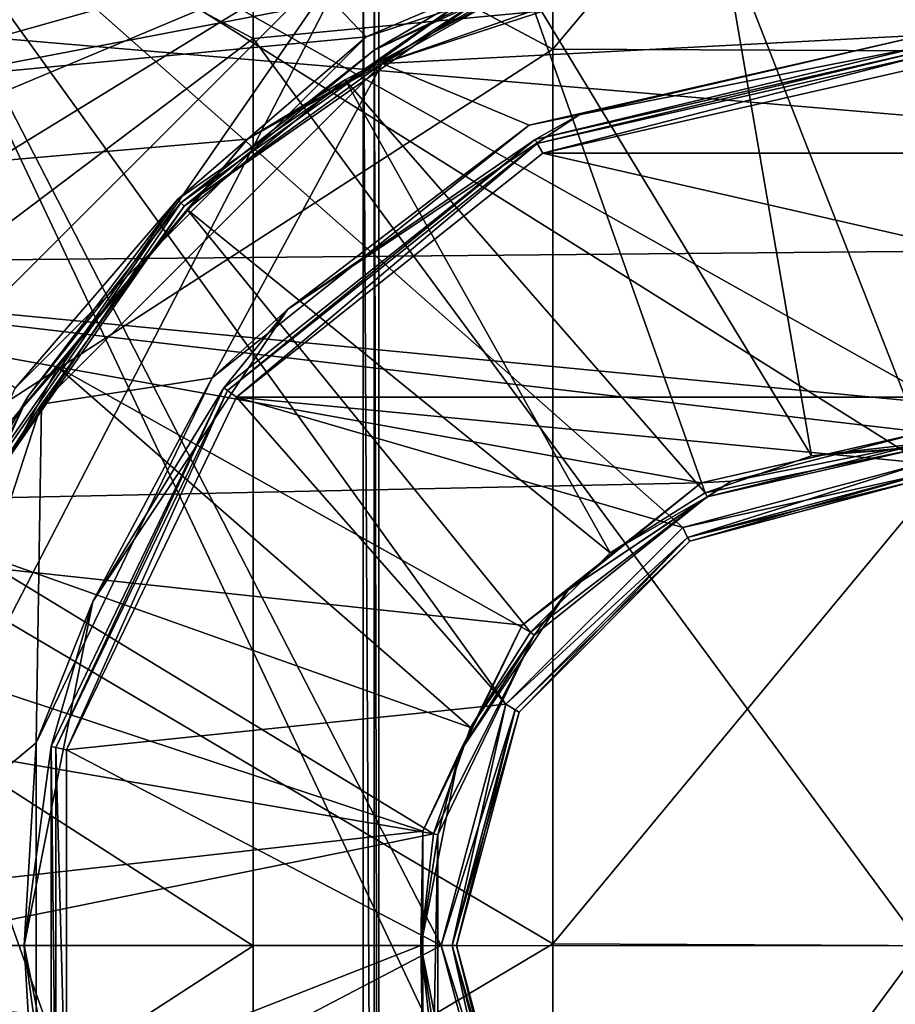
# Model space of a CAD drawing. Extents: x -252 to 252, y -10 to 685.
# Tile 569 of 656: x -115.81 to -110.18, y 603.12 to 609.45. Entities that reach past the tile are written whole.
import ezdxf

# ---------------------------------------------------------------- set-up
doc = ezdxf.new("R2010")
doc.units = 0
doc.header["$LTSCALE"] = 65.369103
for name, color, linetype in [('1637', 7, 'CONTINUOUS'), ('1652', 7, 'CONTINUOUS'), ('2512', 7, 'CONTINUOUS'), ('2516', 7, 'CONTINUOUS'), ('303', 7, 'CONTINUOUS'), ('307', 7, 'CONTINUOUS'), ('31', 7, 'CONTINUOUS'), ('328', 7, 'CONTINUOUS'), ('329', 7, 'CONTINUOUS'), ('331', 7, 'CONTINUOUS'), ('332', 7, 'CONTINUOUS'), ('34', 7, 'CONTINUOUS'), ('3593', 7, 'CONTINUOUS'), ('3599', 7, 'CONTINUOUS'), ('3605', 7, 'CONTINUOUS'), ('3606', 7, 'CONTINUOUS'), ('3632', 7, 'CONTINUOUS'), ('3634', 7, 'CONTINUOUS'), ('3636', 7, 'CONTINUOUS'), ('368', 7, 'CONTINUOUS'), ('400', 7, 'CONTINUOUS'), ('425', 7, 'CONTINUOUS'), ('485', 7, 'CONTINUOUS'), ('487', 7, 'CONTINUOUS'), ('489', 7, 'CONTINUOUS')]:
    doc.layers.add(name, color=color, linetype=linetype)

msp = doc.modelspace()

# ---------------------------------------------------------------- linework, layer by layer
at = {"layer": '1637', "color": 7, "linetype": 'CONTINUOUS'}
for points in [[(-119.7143, 610.0981, -64.5), (-120.2053, 608.1402, -64.5), (-113.6, 610, -64.5), (-119.7143, 610.0981, -64.5)], [(-120.5888, 605.711, -64.5), (-120.7493, 602.8559, -64.5), (-113.6, 610, -64.5), (-120.5888, 605.711, -64.5)], [(-120.7493, 602.8559, -64.5), (-120.5994, 599.8877, -64.5), (-113.6, 610, -64.5), (-120.7493, 602.8559, -64.5)], [(-120.5994, 599.8877, -64.5), (-120.188, 597.2771, -64.5), (-113.6, 610, -64.5), (-120.5994, 599.8877, -64.5)], [(-120.2053, 608.1402, -64.5), (-120.5888, 605.711, -64.5), (-113.6, 610, -64.5), (-120.2053, 608.1402, -64.5)], [(-113.6, 610, -64.5), (-120.188, 597.2771, -64.5), (-113.6, 597, -64.5), (-113.6, 610, -64.5)]]:
    msp.add_3dface(points, dxfattribs=at)
at = {"layer": '1652', "color": 7, "linetype": 'CONTINUOUS'}
for points in [[(-113.5, 610, -68.3), (-113.5, 597, -64.6), (-113.5, 597, -68.3), (-113.5, 610, -68.3)], [(-113.5, 610, -68.3), (-113.5, 610, -64.6), (-113.5, 597, -64.6), (-113.5, 610, -68.3)]]:
    msp.add_3dface(points, dxfattribs=at)
at = {"layer": '2512', "color": 7, "linetype": 'CONTINUOUS'}
for points in [[(-113.6, 610, -64.5), (-113.5293, 597, -64.5293), (-113.5293, 610, -64.5293), (-113.6, 610, -64.5)], [(-113.6, 610, -64.5), (-113.6, 597, -64.5), (-113.5293, 597, -64.5293), (-113.6, 610, -64.5)], [(-113.5293, 597, -64.5293), (-113.5, 597, -64.6), (-113.5293, 610, -64.5293), (-113.5293, 597, -64.5293)], [(-113.5, 597, -64.6), (-113.5, 610, -64.6), (-113.5293, 610, -64.5293), (-113.5, 597, -64.6)]]:
    msp.add_3dface(points, dxfattribs=at)
at = {"layer": '2516', "color": 7, "linetype": 'CONTINUOUS'}
for points in [[(-117.0562, 610.3338, -68.3), (-113.5, 610, -68.3), (-117.5271, 608.3103, -68.3), (-117.0562, 610.3338, -68.3)], [(-113.5, 610, -68.3), (-113.5, 597, -68.3), (-117.5271, 608.3103, -68.3), (-113.5, 610, -68.3)], [(-117.5271, 608.3103, -68.3), (-113.5, 597, -68.3), (-117.7724, 606.7073, -68.3), (-117.5271, 608.3103, -68.3)], [(-117.7724, 606.7073, -68.3), (-113.5, 597, -68.3), (-117.9275, 604.8969, -68.3), (-117.7724, 606.7073, -68.3)], [(-117.9275, 604.8969, -68.3), (-113.5, 597, -68.3), (-117.9589, 603.0019, -68.3), (-117.9275, 604.8969, -68.3)]]:
    msp.add_3dface(points, dxfattribs=at)
at = {"layer": '303', "color": 7, "linetype": 'CONTINUOUS'}
for points in [[(-116.9326, 610.9451, 0.5), (-116.9326, 596.0549, 0.5), (-112.6837, 601.9487, 0.5), (-116.9326, 610.9451, 0.5)], [(-113.1, 603.5001, 0.5), (-116.9326, 610.9451, 0.5), (-112.6837, 601.9487, 0.5), (-113.1, 603.5001, 0.5)], [(-112.6836, 605.0515, 0.5), (-116.9326, 610.9451, 0.5), (-113.1, 603.5001, 0.5), (-112.6836, 605.0515, 0.5)], [(-111.5459, 606.1869, 0.5), (-116.9326, 610.9451, 0.5), (-112.6836, 605.0515, 0.5), (-111.5459, 606.1869, 0.5)], [(-103.0674, 610.9451, 0.5), (-116.9326, 610.9451, 0.5), (-108.4539, 606.1868, 0.5), (-103.0674, 610.9451, 0.5)], [(-116.9326, 610.9451, 0.5), (-110, 606.6, 0.5), (-108.4539, 606.1868, 0.5), (-116.9326, 610.9451, 0.5)], [(-110, 606.6, 0.5), (-116.9326, 610.9451, 0.5), (-111.5459, 606.1869, 0.5), (-110, 606.6, 0.5)]]:
    msp.add_3dface(points, dxfattribs=at)
at = {"layer": '307', "color": 7, "linetype": 'CONTINUOUS'}
for points in [[(-118.3102, 608.8904, -11), (-116.9852, 612.9, -11), (-113.5819, 609.3387, -11), (-118.3102, 608.8904, -11)], [(-113.5819, 609.3387, -11), (-116.9852, 612.9, -11), (-110.55, 610.3279, -11), (-113.5819, 609.3387, -11)], [(-115.838, 607.0831, -11), (-118.3102, 608.8904, -11), (-113.5819, 609.3387, -11), (-115.838, 607.0831, -11)], [(-112.446, 608.593, -11), (-110, 609.15, -11), (-107.5541, 608.593, -11), (-112.446, 608.593, -11)], [(-114.4152, 607.0251, -11), (-112.446, 608.593, -11), (-105.5848, 607.0251, -11), (-114.4152, 607.0251, -11)], [(-105.5848, 607.0251, -11), (-112.446, 608.593, -11), (-107.5541, 608.593, -11), (-105.5848, 607.0251, -11)], [(-115.5082, 604.7577, -11), (-114.4152, 607.0251, -11), (-112.6837, 605.0513, -11), (-115.5082, 604.7577, -11)], [(-112.6837, 605.0513, -11), (-114.4152, 607.0251, -11), (-111.5461, 606.1868, -11), (-112.6837, 605.0513, -11)], [(-114.4152, 607.0251, -11), (-110, 606.6, -11), (-111.5461, 606.1868, -11), (-114.4152, 607.0251, -11)], [(-114.4152, 607.0251, -11), (-105.5848, 607.0251, -11), (-110, 606.6, -11), (-114.4152, 607.0251, -11)], [(-113.1, 603.4999, -11), (-115.5082, 604.7577, -11), (-112.6837, 605.0513, -11), (-113.1, 603.4999, -11)], [(-115.5082, 602.2422, -11), (-115.5082, 604.7577, -11), (-113.1, 603.4999, -11), (-115.5082, 602.2422, -11)], [(-112.6836, 601.9485, -11), (-115.5082, 602.2422, -11), (-113.1, 603.4999, -11), (-112.6836, 601.9485, -11)]]:
    msp.add_3dface(points, dxfattribs=at)
at = {"layer": '31', "color": 7, "linetype": 'CONTINUOUS'}
for points in [[(-114.3079, 609.3284, 17.287), (-114.3079, 615.0797, 16.2741), (-118.4789, 611.5425, 15.8559), (-114.3079, 609.3284, 17.287)], [(-114.3079, 609.3284, 17.287), (-110.0084, 609.7395, 17.6142), (-114.3079, 615.0797, 16.2741), (-114.3079, 609.3284, 17.287)], [(-118.4789, 606.1834, 16.445), (-114.3079, 609.3284, 17.287), (-118.4789, 611.5425, 15.8559), (-118.4789, 606.1834, 16.445)], [(-110.0084, 603.5, 18), (-110.0084, 609.7395, 17.6142), (-114.3079, 609.3284, 17.287), (-110.0084, 603.5, 18)], [(-114.3079, 603.4984, 17.626), (-114.3079, 609.3284, 17.287), (-118.4789, 606.1834, 16.445), (-114.3079, 603.4984, 17.626)], [(-114.3079, 603.4984, 17.626), (-110.0084, 603.5, 18), (-114.3079, 609.3284, 17.287), (-114.3079, 603.4984, 17.626)], [(-118.4789, 600.7921, 16.4436), (-114.3079, 603.4984, 17.626), (-118.4789, 606.1834, 16.445), (-118.4789, 600.7921, 16.4436)], [(-114.3079, 597.6685, 17.2867), (-114.3079, 603.4984, 17.626), (-118.4789, 600.7921, 16.4436), (-114.3079, 597.6685, 17.2867)], [(-110.0084, 597.2604, 17.6141), (-110.0084, 603.5, 18), (-114.3079, 597.6685, 17.2867), (-110.0084, 597.2604, 17.6141)], [(-114.3079, 597.6685, 17.2867), (-110.0084, 603.5, 18), (-114.3079, 603.4984, 17.626), (-114.3079, 597.6685, 17.2867)]]:
    msp.add_3dface(points, dxfattribs=at)
at = {"layer": '328', "color": 7, "linetype": 'CONTINUOUS'}
for points in [[(-111.5, 606.0981, -10.9), (-110, 606.5, -10.9), (-111.5, 606.0981, 0.4), (-111.5, 606.0981, -10.9)], [(-110, 606.5, -10.9), (-110, 606.5, 0.4), (-111.5, 606.0981, 0.4), (-110, 606.5, -10.9)], [(-112.5981, 605, -10.9), (-111.5, 606.0981, -10.9), (-112.5981, 605, 0.4), (-112.5981, 605, -10.9)], [(-112.5981, 605, 0.4), (-111.5, 606.0981, -10.9), (-111.5, 606.0981, 0.4), (-112.5981, 605, 0.4)], [(-113, 603.5, -10.9), (-112.5981, 605, -10.9), (-113, 603.5, 0.4), (-113, 603.5, -10.9)], [(-113, 603.5, 0.4), (-112.5981, 605, -10.9), (-112.5981, 605, 0.4), (-113, 603.5, 0.4)], [(-112.5981, 602, -10.9), (-113, 603.5, -10.9), (-112.5981, 602, 0.4), (-112.5981, 602, -10.9)], [(-112.5981, 602, 0.4), (-113, 603.5, -10.9), (-113, 603.5, 0.4), (-112.5981, 602, 0.4)]]:
    msp.add_3dface(points, dxfattribs=at)
at = {"layer": '329', "color": 7, "linetype": 'CONTINUOUS'}
for points in [[(-113.4774, 609.1682, -15), (-110.5339, 610.1285, -15), (-110, 609.35, -15), (-113.4774, 609.1682, -15)], [(-109.4661, 610.1285, -15), (-106.5227, 609.1682, -15), (-110.5339, 610.1285, -15), (-109.4661, 610.1285, -15)], [(-110.5339, 610.1285, -15), (-106.5227, 609.1682, -15), (-110, 609.35, -15), (-110.5339, 610.1285, -15)], [(-113.4774, 609.1682, -15), (-110, 609.35, -15), (-112.5334, 608.7729, -15), (-113.4774, 609.1682, -15)], [(-115.6676, 606.9784, -15), (-113.4774, 609.1682, -15), (-114.5719, 607.1494, -15), (-115.6676, 606.9784, -15)], [(-114.5719, 607.1494, -15), (-113.4774, 609.1682, -15), (-112.5334, 608.7729, -15), (-114.5719, 607.1494, -15)], [(-115.7032, 604.802, -15), (-115.6676, 606.9784, -15), (-114.5719, 607.1494, -15), (-115.7032, 604.802, -15)], [(-116.6285, 604.0339, -15), (-115.6676, 606.9784, -15), (-115.7032, 604.802, -15), (-116.6285, 604.0339, -15)], [(-115.7032, 602.1979, -15), (-116.6285, 604.0339, -15), (-115.7032, 604.802, -15), (-115.7032, 602.1979, -15)], [(-116.692, 603.9032, -15), (-116.6285, 604.0339, -15), (-115.7032, 602.1979, -15), (-116.692, 603.9032, -15)], [(-116.8279, 603.85, -15), (-116.692, 603.9032, -15), (-115.7032, 602.1979, -15), (-116.8279, 603.85, -15)], [(-116.6924, 603.0971, -15), (-116.8279, 603.85, -15), (-115.7032, 602.1979, -15), (-116.6924, 603.0971, -15)]]:
    msp.add_3dface(points, dxfattribs=at)
at = {"layer": '331', "color": 7, "linetype": 'CONTINUOUS'}
for points in [[(-110, 609.25, -14.9), (-110, 609.25, -11.1), (-112.4948, 608.6806, -11.1), (-110, 609.25, -14.9)], [(-112.4948, 608.6806, -14.9), (-110, 609.25, -14.9), (-112.4948, 608.6806, -11.1), (-112.4948, 608.6806, -14.9)], [(-114.4955, 607.0851, -14.9), (-112.4948, 608.6806, -14.9), (-114.4955, 607.0851, -11.1), (-114.4955, 607.0851, -14.9)], [(-114.4955, 607.0851, -11.1), (-112.4948, 608.6806, -14.9), (-112.4948, 608.6806, -11.1), (-114.4955, 607.0851, -11.1)], [(-115.6058, 604.7795, -14.9), (-114.4955, 607.0851, -14.9), (-115.6058, 604.7795, -11.1), (-115.6058, 604.7795, -14.9)], [(-115.6058, 604.7795, -11.1), (-114.4955, 607.0851, -14.9), (-114.4955, 607.0851, -11.1), (-115.6058, 604.7795, -11.1)], [(-115.6058, 602.2205, -14.9), (-115.6058, 604.7795, -14.9), (-115.6058, 602.2205, -11.1), (-115.6058, 602.2205, -14.9)], [(-115.6058, 602.2205, -11.1), (-115.6058, 604.7795, -14.9), (-115.6058, 604.7795, -11.1), (-115.6058, 602.2205, -11.1)]]:
    msp.add_3dface(points, dxfattribs=at)
at = {"layer": '332', "color": 7, "linetype": 'CONTINUOUS'}
for points in [[(-112.0937, 609.9171, -14.9), (-113.5304, 609.2532, -14.9), (-112.0937, 609.9171, -11.1), (-112.0937, 609.9171, -14.9)], [(-112.0937, 609.9171, -11.1), (-113.5304, 609.2532, -14.9), (-113.5304, 609.2532, -11.1), (-112.0937, 609.9171, -11.1)], [(-113.5304, 609.2532, -11.1), (-114.773, 608.273, -14.9), (-114.773, 608.273, -11.1), (-113.5304, 609.2532, -11.1)], [(-113.5304, 609.2532, -14.9), (-114.773, 608.273, -14.9), (-113.5304, 609.2532, -11.1), (-113.5304, 609.2532, -14.9)], [(-114.773, 608.273, -11.1), (-115.7532, 607.0304, -14.9), (-115.7532, 607.0304, -11.1), (-114.773, 608.273, -11.1)], [(-114.773, 608.273, -14.9), (-115.7532, 607.0304, -14.9), (-114.773, 608.273, -11.1), (-114.773, 608.273, -14.9)], [(-115.7532, 607.0304, -11.1), (-116.4171, 605.5937, -14.9), (-116.4171, 605.5937, -11.1), (-115.7532, 607.0304, -11.1)], [(-115.7532, 607.0304, -14.9), (-116.4171, 605.5937, -14.9), (-115.7532, 607.0304, -11.1), (-115.7532, 607.0304, -14.9)]]:
    msp.add_3dface(points, dxfattribs=at)
at = {"layer": '34', "color": 7, "linetype": 'CONTINUOUS'}
for points in [[(-112.3802, 614.9321, 15.5441), (-112.3802, 609.2608, 16.5455), (-117.0341, 611.7367, 15.2428), (-112.3802, 614.9321, 15.5441)], [(-112.3802, 614.9321, 15.5441), (-107.6332, 614.9121, 15.5503), (-112.3802, 609.2608, 16.5455), (-112.3802, 614.9321, 15.5441)], [(-107.6332, 614.9121, 15.5503), (-107.6332, 609.2389, 16.5494), (-112.3802, 609.2608, 16.5455), (-107.6332, 614.9121, 15.5503)], [(-117.0341, 611.7367, 15.2428), (-112.3802, 609.2608, 16.5455), (-117.0341, 606.2583, 15.8677), (-117.0341, 611.7367, 15.2428)], [(-112.3802, 609.2608, 16.5455), (-112.3802, 603.5116, 16.8817), (-117.0341, 606.2583, 15.8677), (-112.3802, 609.2608, 16.5455)], [(-112.3802, 609.2608, 16.5455), (-107.6332, 609.2389, 16.5494), (-112.3802, 603.5116, 16.8817), (-112.3802, 609.2608, 16.5455)], [(-107.6332, 609.2389, 16.5494), (-107.6332, 603.488, 16.883), (-112.3802, 603.5116, 16.8817), (-107.6332, 609.2389, 16.5494)], [(-117.0341, 606.2583, 15.8677), (-112.3802, 603.5116, 16.8817), (-117.0341, 600.7445, 15.8678), (-117.0341, 606.2583, 15.8677)], [(-112.3802, 603.5116, 16.8817), (-112.3802, 597.7623, 16.5482), (-117.0341, 600.7445, 15.8678), (-112.3802, 603.5116, 16.8817)], [(-112.3802, 603.5116, 16.8817), (-107.6332, 603.488, 16.883), (-112.3802, 597.7623, 16.5482), (-112.3802, 603.5116, 16.8817)], [(-107.6332, 603.488, 16.883), (-107.6332, 597.7373, 16.5466), (-112.3802, 597.7623, 16.5482), (-107.6332, 603.488, 16.883)]]:
    msp.add_3dface(points, dxfattribs=at)
at = {"layer": '3593', "color": 7, "linetype": 'CONTINUOUS'}
for points in [[(-121.3822, 610.2418, 13.5), (-121.8657, 608.0263, 13.5), (-112.3099, 609.8546, 13.5), (-121.3822, 610.2418, 13.5)], [(-112.3099, 609.8546, 13.5), (-121.8657, 608.0263, 13.5), (-114.3442, 608.6811, 13.5), (-112.3099, 609.8546, 13.5)], [(-114.3442, 608.6811, 13.5), (-121.8657, 608.0263, 13.5), (-115.8547, 606.882, 13.5), (-114.3442, 608.6811, 13.5)]]:
    msp.add_3dface(points, dxfattribs=at)
at = {"layer": '3599', "color": 7, "linetype": 'CONTINUOUS'}
for points in [[(-100.8153, 608.0451, 8), (-118.8051, 609.5721, 8), (-101.696, 611.07, 8), (-100.8153, 608.0451, 8)], [(-119.2195, 607.8769, 8), (-118.8051, 609.5721, 8), (-100.8153, 608.0451, 8), (-119.2195, 607.8769, 8)], [(-100.5002, 606.0812, 8), (-119.2195, 607.8769, 8), (-100.8153, 608.0451, 8), (-100.5002, 606.0812, 8)], [(-119.474, 606.3026, 8), (-119.2195, 607.8769, 8), (-111.4286, 606.4747, 8), (-119.474, 606.3026, 8)], [(-119.2195, 607.8769, 8), (-100.5002, 606.0812, 8), (-110, 606.8, 8), (-119.2195, 607.8769, 8)], [(-119.2195, 607.8769, 8), (-110, 606.8, 8), (-111.4286, 606.4747, 8), (-119.2195, 607.8769, 8)], [(-112.5788, 605.5589, 8), (-119.474, 606.3026, 8), (-111.4286, 606.4747, 8), (-112.5788, 605.5589, 8)], [(-119.6463, 603.5154, 8), (-119.474, 606.3026, 8), (-113.2172, 604.2346, 8), (-119.6463, 603.5154, 8)], [(-113.2172, 604.2346, 8), (-119.474, 606.3026, 8), (-112.5788, 605.5589, 8), (-113.2172, 604.2346, 8)], [(-113.2172, 602.7654, 8), (-119.6463, 603.5154, 8), (-113.2172, 604.2346, 8), (-113.2172, 602.7654, 8)], [(-112.5788, 601.4411, 8), (-119.6463, 603.5154, 8), (-113.2172, 602.7654, 8), (-112.5788, 601.4411, 8)], [(-119.5256, 601.1592, 8), (-119.6463, 603.5154, 8), (-112.5788, 601.4411, 8), (-119.5256, 601.1592, 8)]]:
    msp.add_3dface(points, dxfattribs=at)
at = {"layer": '3605', "color": 7, "linetype": 'CONTINUOUS'}
for points in [[(-110, 606.7, 8.1), (-111.3884, 606.3831, 9.9386), (-111.3884, 606.3831, 8.1), (-110, 606.7, 8.1)], [(-110, 606.7, 8.1), (-110, 606.7, 9.9386), (-111.3884, 606.3831, 9.9386), (-110, 606.7, 8.1)], [(-111.3884, 606.3831, 8.1), (-112.5019, 605.4952, 9.9386), (-112.5019, 605.4952, 8.1), (-111.3884, 606.3831, 8.1)], [(-111.3884, 606.3831, 9.9386), (-112.5019, 605.4952, 9.9386), (-111.3884, 606.3831, 8.1), (-111.3884, 606.3831, 9.9386)], [(-112.5019, 605.4952, 8.1), (-113.1198, 604.2121, 9.9386), (-113.1198, 604.2121, 8.1), (-112.5019, 605.4952, 8.1)], [(-112.5019, 605.4952, 9.9386), (-113.1198, 604.2121, 9.9386), (-112.5019, 605.4952, 8.1), (-112.5019, 605.4952, 9.9386)], [(-113.1198, 604.2121, 8.1), (-113.1198, 602.7879, 9.9386), (-113.1198, 602.7879, 8.1), (-113.1198, 604.2121, 8.1)], [(-113.1198, 604.2121, 9.9386), (-113.1198, 602.7879, 9.9386), (-113.1198, 604.2121, 8.1), (-113.1198, 604.2121, 9.9386)]]:
    msp.add_3dface(points, dxfattribs=at)
at = {"layer": '3606', "color": 7, "linetype": 'CONTINUOUS'}
for points in [[(-110, 606.7293, 10.0093), (-110, 610.1907, 13.4707), (-111.3053, 610.0622, 13.4707), (-110, 606.7293, 10.0093)], [(-111.3053, 610.0622, 13.4707), (-112.5604, 609.6814, 13.4707), (-110.7186, 606.6483, 10.0093), (-111.3053, 610.0622, 13.4707)], [(-110, 606.7293, 10.0093), (-111.3053, 610.0622, 13.4707), (-110.7186, 606.6483, 10.0093), (-110, 606.7293, 10.0093)], [(-112.5604, 609.6814, 13.4707), (-113.7172, 609.0631, 13.4707), (-111.4011, 606.4095, 10.0093), (-112.5604, 609.6814, 13.4707)], [(-110.7186, 606.6483, 10.0093), (-112.5604, 609.6814, 13.4707), (-111.4011, 606.4095, 10.0093), (-110.7186, 606.6483, 10.0093)], [(-113.7172, 609.0631, 13.4707), (-114.731, 608.231, 13.4707), (-112.0134, 606.0248, 10.0093), (-113.7172, 609.0631, 13.4707)], [(-111.4011, 606.4095, 10.0093), (-113.7172, 609.0631, 13.4707), (-112.0134, 606.0248, 10.0093), (-111.4011, 606.4095, 10.0093)], [(-114.731, 608.231, 13.4707), (-115.5631, 607.2172, 13.4707), (-112.5248, 605.5134, 10.0093), (-114.731, 608.231, 13.4707)], [(-112.0134, 606.0248, 10.0093), (-114.731, 608.231, 13.4707), (-112.5248, 605.5134, 10.0093), (-112.0134, 606.0248, 10.0093)], [(-115.5631, 607.2172, 13.4707), (-116.1814, 606.0604, 13.4707), (-112.9095, 604.9011, 10.0093), (-115.5631, 607.2172, 13.4707)], [(-112.5248, 605.5134, 10.0093), (-115.5631, 607.2172, 13.4707), (-112.9095, 604.9011, 10.0093), (-112.5248, 605.5134, 10.0093)], [(-116.1814, 606.0604, 13.4707), (-116.5622, 604.8053, 13.4707), (-113.1483, 604.2186, 10.0093), (-116.1814, 606.0604, 13.4707)], [(-112.9095, 604.9011, 10.0093), (-116.1814, 606.0604, 13.4707), (-113.1483, 604.2186, 10.0093), (-112.9095, 604.9011, 10.0093)], [(-116.5622, 604.8053, 13.4707), (-116.6907, 603.5, 13.4707), (-113.1483, 604.2186, 10.0093), (-116.5622, 604.8053, 13.4707)], [(-113.1483, 604.2186, 10.0093), (-116.6907, 603.5, 13.4707), (-113.2293, 603.5, 10.0093), (-113.1483, 604.2186, 10.0093)], [(-116.6907, 603.5, 13.4707), (-116.5622, 602.1947, 13.4707), (-113.2293, 603.5, 10.0093), (-116.6907, 603.5, 13.4707)], [(-113.2293, 603.5, 10.0093), (-116.5622, 602.1947, 13.4707), (-113.1483, 602.7814, 10.0093), (-113.2293, 603.5, 10.0093)]]:
    msp.add_3dface(points, dxfattribs=at)
at = {"layer": '3632', "color": 7, "linetype": 'CONTINUOUS'}
for points in [[(-112.3099, 609.8546, 13.5), (-114.3442, 608.6811, 13.5), (-112.5604, 609.6814, 13.4707), (-112.3099, 609.8546, 13.5)], [(-114.3442, 608.6811, 13.5), (-113.7172, 609.0631, 13.4707), (-112.5604, 609.6814, 13.4707), (-114.3442, 608.6811, 13.5)], [(-114.3442, 608.6811, 13.5), (-114.731, 608.231, 13.4707), (-113.7172, 609.0631, 13.4707), (-114.3442, 608.6811, 13.5)], [(-114.3442, 608.6811, 13.5), (-115.8547, 606.882, 13.5), (-114.731, 608.231, 13.4707), (-114.3442, 608.6811, 13.5)], [(-115.8547, 606.882, 13.5), (-115.5631, 607.2172, 13.4707), (-114.731, 608.231, 13.4707), (-115.8547, 606.882, 13.5)], [(-115.8547, 606.882, 13.5), (-116.1814, 606.0604, 13.4707), (-115.5631, 607.2172, 13.4707), (-115.8547, 606.882, 13.5)]]:
    msp.add_3dface(points, dxfattribs=at)
at = {"layer": '3634', "color": 7, "linetype": 'CONTINUOUS'}
for points in [[(-111.3884, 606.3831, 9.9386), (-110, 606.7, 9.9386), (-111.4011, 606.4095, 10.0093), (-111.3884, 606.3831, 9.9386)], [(-110, 606.7, 9.9386), (-110.7186, 606.6483, 10.0093), (-111.4011, 606.4095, 10.0093), (-110, 606.7, 9.9386)], [(-110, 606.7293, 10.0093), (-110.7186, 606.6483, 10.0093), (-110, 606.7076, 9.9768), (-110, 606.7293, 10.0093)], [(-110.7186, 606.6483, 10.0093), (-110, 606.7, 9.9386), (-110, 606.7076, 9.9768), (-110.7186, 606.6483, 10.0093)], [(-112.5019, 605.4952, 9.9386), (-111.3884, 606.3831, 9.9386), (-112.5248, 605.5134, 10.0093), (-112.5019, 605.4952, 9.9386)], [(-111.3884, 606.3831, 9.9386), (-112.0134, 606.0248, 10.0093), (-112.5248, 605.5134, 10.0093), (-111.3884, 606.3831, 9.9386)], [(-111.3884, 606.3831, 9.9386), (-111.4011, 606.4095, 10.0093), (-112.0134, 606.0248, 10.0093), (-111.3884, 606.3831, 9.9386)], [(-113.1198, 604.2121, 9.9386), (-112.5019, 605.4952, 9.9386), (-113.1483, 604.2186, 10.0093), (-113.1198, 604.2121, 9.9386)], [(-112.5019, 605.4952, 9.9386), (-112.9095, 604.9011, 10.0093), (-113.1483, 604.2186, 10.0093), (-112.5019, 605.4952, 9.9386)], [(-112.5019, 605.4952, 9.9386), (-112.5248, 605.5134, 10.0093), (-112.9095, 604.9011, 10.0093), (-112.5019, 605.4952, 9.9386)], [(-113.1198, 604.2121, 9.9386), (-113.1483, 604.2186, 10.0093), (-113.2293, 603.5, 10.0093), (-113.1198, 604.2121, 9.9386)], [(-113.1198, 604.2121, 9.9386), (-113.2293, 603.5, 10.0093), (-113.1483, 602.7814, 10.0093), (-113.1198, 604.2121, 9.9386)], [(-113.1198, 602.7879, 9.9386), (-113.1198, 604.2121, 9.9386), (-113.1483, 602.7814, 10.0093), (-113.1198, 602.7879, 9.9386)]]:
    msp.add_3dface(points, dxfattribs=at)
at = {"layer": '3636', "color": 7, "linetype": 'CONTINUOUS'}
for points in [[(-111.4286, 606.4747, 8), (-110, 606.8, 8), (-111.2358, 606.4835, 8.0293), (-111.4286, 606.4747, 8)], [(-111.2358, 606.4835, 8.0293), (-110, 606.8, 8), (-110, 606.7293, 8.0293), (-111.2358, 606.4835, 8.0293)], [(-110, 606.7, 8.1), (-111.3884, 606.3831, 8.1), (-110, 606.7293, 8.0293), (-110, 606.7, 8.1)], [(-111.3884, 606.3831, 8.1), (-111.2358, 606.4835, 8.0293), (-110, 606.7293, 8.0293), (-111.3884, 606.3831, 8.1)], [(-112.5788, 605.5589, 8), (-111.4286, 606.4747, 8), (-112.2835, 605.7835, 8.0293), (-112.5788, 605.5589, 8)], [(-112.2835, 605.7835, 8.0293), (-111.4286, 606.4747, 8), (-111.2358, 606.4835, 8.0293), (-112.2835, 605.7835, 8.0293)], [(-111.3884, 606.3831, 8.1), (-112.2835, 605.7835, 8.0293), (-111.2358, 606.4835, 8.0293), (-111.3884, 606.3831, 8.1)], [(-111.3884, 606.3831, 8.1), (-112.5019, 605.4952, 8.1), (-112.2835, 605.7835, 8.0293), (-111.3884, 606.3831, 8.1)], [(-112.5019, 605.4952, 8.1), (-112.9835, 604.7358, 8.0293), (-112.2835, 605.7835, 8.0293), (-112.5019, 605.4952, 8.1)], [(-112.9835, 604.7358, 8.0293), (-112.5788, 605.5589, 8), (-112.2835, 605.7835, 8.0293), (-112.9835, 604.7358, 8.0293)], [(-113.2172, 604.2346, 8), (-112.5788, 605.5589, 8), (-112.9835, 604.7358, 8.0293), (-113.2172, 604.2346, 8)], [(-112.5019, 605.4952, 8.1), (-113.1198, 604.2121, 8.1), (-112.9835, 604.7358, 8.0293), (-112.5019, 605.4952, 8.1)], [(-113.1198, 604.2121, 8.1), (-113.2293, 603.5, 8.0293), (-112.9835, 604.7358, 8.0293), (-113.1198, 604.2121, 8.1)], [(-113.2293, 603.5, 8.0293), (-113.2172, 604.2346, 8), (-112.9835, 604.7358, 8.0293), (-113.2293, 603.5, 8.0293)], [(-113.2172, 602.7654, 8), (-113.2172, 604.2346, 8), (-113.2293, 603.5, 8.0293), (-113.2172, 602.7654, 8)], [(-113.1198, 604.2121, 8.1), (-113.1198, 602.7879, 8.1), (-113.2293, 603.5, 8.0293), (-113.1198, 604.2121, 8.1)], [(-112.9835, 602.2642, 8.0293), (-113.2172, 602.7654, 8), (-113.2293, 603.5, 8.0293), (-112.9835, 602.2642, 8.0293)], [(-113.1198, 602.7879, 8.1), (-112.9835, 602.2642, 8.0293), (-113.2293, 603.5, 8.0293), (-113.1198, 602.7879, 8.1)]]:
    msp.add_3dface(points, dxfattribs=at)
at = {"layer": '368', "color": 7, "linetype": 'CONTINUOUS'}
for points in [[(-110, 606.6, 0.5), (-111.5459, 606.1869, 0.5), (-110, 606.5293, 0.4707), (-110, 606.6, 0.5)], [(-110, 606.5293, 0.4707), (-111.5459, 606.1869, 0.5), (-111.5146, 606.1234, 0.4707), (-110, 606.5293, 0.4707)], [(-110, 606.5, 0.4), (-110, 606.5293, 0.4707), (-111.5146, 606.1234, 0.4707), (-110, 606.5, 0.4)], [(-111.5, 606.0981, 0.4), (-110, 606.5, 0.4), (-111.5146, 606.1234, 0.4707), (-111.5, 606.0981, 0.4)], [(-111.5459, 606.1869, 0.5), (-112.6836, 605.0515, 0.5), (-111.5146, 606.1234, 0.4707), (-111.5459, 606.1869, 0.5)], [(-111.5146, 606.1234, 0.4707), (-112.6836, 605.0515, 0.5), (-112.6234, 605.0146, 0.4707), (-111.5146, 606.1234, 0.4707)], [(-111.5, 606.0981, 0.4), (-111.5146, 606.1234, 0.4707), (-112.6234, 605.0146, 0.4707), (-111.5, 606.0981, 0.4)], [(-112.5981, 605, 0.4), (-111.5, 606.0981, 0.4), (-112.6234, 605.0146, 0.4707), (-112.5981, 605, 0.4)], [(-112.6836, 605.0515, 0.5), (-113.1, 603.5001, 0.5), (-112.6234, 605.0146, 0.4707), (-112.6836, 605.0515, 0.5)], [(-112.6234, 605.0146, 0.4707), (-113.1, 603.5001, 0.5), (-113.0293, 603.5, 0.4707), (-112.6234, 605.0146, 0.4707)], [(-112.5981, 605, 0.4), (-112.6234, 605.0146, 0.4707), (-113.0293, 603.5, 0.4707), (-112.5981, 605, 0.4)], [(-113, 603.5, 0.4), (-112.5981, 605, 0.4), (-113.0293, 603.5, 0.4707), (-113, 603.5, 0.4)], [(-113.1, 603.5001, 0.5), (-112.6837, 601.9487, 0.5), (-113.0293, 603.5, 0.4707), (-113.1, 603.5001, 0.5)], [(-113, 603.5, 0.4), (-113.0293, 603.5, 0.4707), (-112.6234, 601.9854, 0.4707), (-113, 603.5, 0.4)], [(-113.0293, 603.5, 0.4707), (-112.6837, 601.9487, 0.5), (-112.6234, 601.9854, 0.4707), (-113.0293, 603.5, 0.4707)], [(-112.5981, 602, 0.4), (-113, 603.5, 0.4), (-112.6234, 601.9854, 0.4707), (-112.5981, 602, 0.4)]]:
    msp.add_3dface(points, dxfattribs=at)
at = {"layer": '400', "color": 7, "linetype": 'CONTINUOUS'}
for points in [[(-110.5339, 610.1285, -15), (-113.4774, 609.1682, -15), (-110.5396, 610.199, -14.9707), (-110.5339, 610.1285, -15)], [(-110.5396, 610.199, -14.9707), (-113.4774, 609.1682, -15), (-112.8193, 609.6008, -14.9707), (-110.5396, 610.199, -14.9707)], [(-113.5304, 609.2532, -14.9), (-112.0937, 609.9171, -14.9), (-112.8193, 609.6008, -14.9707), (-113.5304, 609.2532, -14.9)], [(-113.5304, 609.2532, -14.9), (-112.8193, 609.6008, -14.9707), (-114.7523, 608.2523, -14.9707), (-113.5304, 609.2532, -14.9)], [(-112.8193, 609.6008, -14.9707), (-113.4774, 609.1682, -15), (-114.7523, 608.2523, -14.9707), (-112.8193, 609.6008, -14.9707)], [(-114.773, 608.273, -14.9), (-113.5304, 609.2532, -14.9), (-114.7523, 608.2523, -14.9707), (-114.773, 608.273, -14.9)], [(-113.4774, 609.1682, -15), (-115.6676, 606.9784, -15), (-114.7523, 608.2523, -14.9707), (-113.4774, 609.1682, -15)], [(-114.773, 608.273, -14.9), (-114.7523, 608.2523, -14.9707), (-116.1008, 606.3193, -14.9707), (-114.773, 608.273, -14.9)], [(-115.7532, 607.0304, -14.9), (-114.773, 608.273, -14.9), (-116.1008, 606.3193, -14.9707), (-115.7532, 607.0304, -14.9)], [(-114.7523, 608.2523, -14.9707), (-115.6676, 606.9784, -15), (-116.1008, 606.3193, -14.9707), (-114.7523, 608.2523, -14.9707)], [(-116.4171, 605.5937, -14.9), (-115.7532, 607.0304, -14.9), (-116.1008, 606.3193, -14.9707), (-116.4171, 605.5937, -14.9)], [(-115.6676, 606.9784, -15), (-116.6285, 604.0339, -15), (-116.1008, 606.3193, -14.9707), (-115.6676, 606.9784, -15)]]:
    msp.add_3dface(points, dxfattribs=at)
at = {"layer": '425', "color": 7, "linetype": 'CONTINUOUS'}
for points in [[(-113.5819, 609.3387, -11), (-110.55, 610.3279, -11), (-112.8439, 609.654, -11.0293), (-113.5819, 609.3387, -11)], [(-112.0937, 609.9171, -11.1), (-113.5304, 609.2532, -11.1), (-112.8439, 609.654, -11.0293), (-112.0937, 609.9171, -11.1)], [(-114.773, 608.273, -11.1), (-114.7937, 608.2937, -11.0293), (-112.8439, 609.654, -11.0293), (-114.773, 608.273, -11.1)], [(-114.7937, 608.2937, -11.0293), (-113.5819, 609.3387, -11), (-112.8439, 609.654, -11.0293), (-114.7937, 608.2937, -11.0293)], [(-113.5304, 609.2532, -11.1), (-114.773, 608.273, -11.1), (-112.8439, 609.654, -11.0293), (-113.5304, 609.2532, -11.1)], [(-115.838, 607.0831, -11), (-113.5819, 609.3387, -11), (-114.7937, 608.2937, -11.0293), (-115.838, 607.0831, -11)], [(-116.154, 606.3439, -11.0293), (-115.838, 607.0831, -11), (-114.7937, 608.2937, -11.0293), (-116.154, 606.3439, -11.0293)], [(-115.7532, 607.0304, -11.1), (-116.154, 606.3439, -11.0293), (-114.7937, 608.2937, -11.0293), (-115.7532, 607.0304, -11.1)], [(-114.773, 608.273, -11.1), (-115.7532, 607.0304, -11.1), (-114.7937, 608.2937, -11.0293), (-114.773, 608.273, -11.1)], [(-115.7532, 607.0304, -11.1), (-116.4171, 605.5937, -11.1), (-116.154, 606.3439, -11.0293), (-115.7532, 607.0304, -11.1)]]:
    msp.add_3dface(points, dxfattribs=at)
at = {"layer": '485', "color": 7, "linetype": 'CONTINUOUS'}
for points in [[(-112.5334, 608.7729, -15), (-110, 609.35, -15), (-112.2116, 608.8394, -14.9707), (-112.5334, 608.7729, -15)], [(-110, 609.35, -15), (-110, 609.2793, -14.9707), (-112.2116, 608.8394, -14.9707), (-110, 609.35, -15)], [(-110, 609.2793, -14.9707), (-112.4948, 608.6806, -14.9), (-112.2116, 608.8394, -14.9707), (-110, 609.2793, -14.9707)], [(-110, 609.25, -14.9), (-112.4948, 608.6806, -14.9), (-110, 609.2793, -14.9707), (-110, 609.25, -14.9)], [(-112.4948, 608.6806, -14.9), (-114.0866, 607.5866, -14.9707), (-112.2116, 608.8394, -14.9707), (-112.4948, 608.6806, -14.9)], [(-114.0866, 607.5866, -14.9707), (-112.5334, 608.7729, -15), (-112.2116, 608.8394, -14.9707), (-114.0866, 607.5866, -14.9707)], [(-114.5719, 607.1494, -15), (-112.5334, 608.7729, -15), (-114.0866, 607.5866, -14.9707), (-114.5719, 607.1494, -15)], [(-112.4948, 608.6806, -14.9), (-114.4955, 607.0851, -14.9), (-114.0866, 607.5866, -14.9707), (-112.4948, 608.6806, -14.9)], [(-114.4955, 607.0851, -14.9), (-115.3394, 605.7116, -14.9707), (-114.0866, 607.5866, -14.9707), (-114.4955, 607.0851, -14.9)], [(-115.3394, 605.7116, -14.9707), (-114.5719, 607.1494, -15), (-114.0866, 607.5866, -14.9707), (-115.3394, 605.7116, -14.9707)], [(-115.7032, 604.802, -15), (-114.5719, 607.1494, -15), (-115.3394, 605.7116, -14.9707), (-115.7032, 604.802, -15)], [(-114.4955, 607.0851, -14.9), (-115.6058, 604.7795, -14.9), (-115.3394, 605.7116, -14.9707), (-114.4955, 607.0851, -14.9)], [(-115.6058, 604.7795, -14.9), (-115.7793, 603.5, -14.9707), (-115.3394, 605.7116, -14.9707), (-115.6058, 604.7795, -14.9)], [(-115.7793, 603.5, -14.9707), (-115.7032, 604.802, -15), (-115.3394, 605.7116, -14.9707), (-115.7793, 603.5, -14.9707)], [(-115.7032, 602.1979, -15), (-115.7032, 604.802, -15), (-115.7793, 603.5, -14.9707), (-115.7032, 602.1979, -15)], [(-115.6058, 604.7795, -14.9), (-115.6058, 602.2205, -14.9), (-115.7793, 603.5, -14.9707), (-115.6058, 604.7795, -14.9)], [(-115.6058, 602.2205, -14.9), (-115.3394, 601.2884, -14.9707), (-115.7793, 603.5, -14.9707), (-115.6058, 602.2205, -14.9)], [(-115.3394, 601.2884, -14.9707), (-115.7032, 602.1979, -15), (-115.7793, 603.5, -14.9707), (-115.3394, 601.2884, -14.9707)]]:
    msp.add_3dface(points, dxfattribs=at)
at = {"layer": '487', "color": 7, "linetype": 'CONTINUOUS'}
for points in [[(-112.4948, 608.6806, -11.1), (-110, 609.25, -11.1), (-112.4821, 608.6542, -11.0293), (-112.4948, 608.6806, -11.1)], [(-110, 609.25, -11.1), (-110, 609.2207, -11.0293), (-112.4821, 608.6542, -11.0293), (-110, 609.25, -11.1)], [(-110, 609.2207, -11.0293), (-112.446, 608.593, -11), (-112.4821, 608.6542, -11.0293), (-110, 609.2207, -11.0293)], [(-110, 609.15, -11), (-112.446, 608.593, -11), (-110, 609.2207, -11.0293), (-110, 609.15, -11)], [(-114.4955, 607.0851, -11.1), (-112.4948, 608.6806, -11.1), (-114.4726, 607.0668, -11.0293), (-114.4955, 607.0851, -11.1)], [(-112.4948, 608.6806, -11.1), (-112.4821, 608.6542, -11.0293), (-114.4726, 607.0668, -11.0293), (-112.4948, 608.6806, -11.1)], [(-112.4821, 608.6542, -11.0293), (-114.4152, 607.0251, -11), (-114.4726, 607.0668, -11.0293), (-112.4821, 608.6542, -11.0293)], [(-112.446, 608.593, -11), (-114.4152, 607.0251, -11), (-112.4821, 608.6542, -11.0293), (-112.446, 608.593, -11)], [(-115.6058, 604.7795, -11.1), (-114.4955, 607.0851, -11.1), (-115.5773, 604.773, -11.0293), (-115.6058, 604.7795, -11.1)], [(-114.4955, 607.0851, -11.1), (-114.4726, 607.0668, -11.0293), (-115.5773, 604.773, -11.0293), (-114.4955, 607.0851, -11.1)], [(-114.4726, 607.0668, -11.0293), (-115.5082, 604.7577, -11), (-115.5773, 604.773, -11.0293), (-114.4726, 607.0668, -11.0293)], [(-114.4152, 607.0251, -11), (-115.5082, 604.7577, -11), (-114.4726, 607.0668, -11.0293), (-114.4152, 607.0251, -11)], [(-115.6058, 604.7795, -11.1), (-115.5773, 604.773, -11.0293), (-115.5773, 602.227, -11.0293), (-115.6058, 604.7795, -11.1)], [(-115.6058, 602.2205, -11.1), (-115.6058, 604.7795, -11.1), (-115.5773, 602.227, -11.0293), (-115.6058, 602.2205, -11.1)], [(-115.5773, 604.773, -11.0293), (-115.5082, 602.2422, -11), (-115.5773, 602.227, -11.0293), (-115.5773, 604.773, -11.0293)], [(-115.5082, 604.7577, -11), (-115.5082, 602.2422, -11), (-115.5773, 604.773, -11.0293), (-115.5082, 604.7577, -11)]]:
    msp.add_3dface(points, dxfattribs=at)
at = {"layer": '489', "color": 7, "linetype": 'CONTINUOUS'}
for points in [[(-111.5461, 606.1868, -11), (-110, 606.6, -11), (-111.5146, 606.1234, -10.9707), (-111.5461, 606.1868, -11)], [(-110, 606.6, -11), (-110, 606.5293, -10.9707), (-111.5146, 606.1234, -10.9707), (-110, 606.6, -11)], [(-110, 606.5293, -10.9707), (-111.5, 606.0981, -10.9), (-111.5146, 606.1234, -10.9707), (-110, 606.5293, -10.9707)], [(-110, 606.5, -10.9), (-111.5, 606.0981, -10.9), (-110, 606.5293, -10.9707), (-110, 606.5, -10.9)], [(-112.6837, 605.0513, -11), (-111.5461, 606.1868, -11), (-111.5146, 606.1234, -10.9707), (-112.6837, 605.0513, -11)], [(-112.6234, 605.0146, -10.9707), (-112.6837, 605.0513, -11), (-111.5146, 606.1234, -10.9707), (-112.6234, 605.0146, -10.9707)], [(-112.5981, 605, -10.9), (-112.6234, 605.0146, -10.9707), (-111.5146, 606.1234, -10.9707), (-112.5981, 605, -10.9)], [(-111.5, 606.0981, -10.9), (-112.5981, 605, -10.9), (-111.5146, 606.1234, -10.9707), (-111.5, 606.0981, -10.9)], [(-113.1, 603.4999, -11), (-112.6837, 605.0513, -11), (-113.0293, 603.5, -10.9707), (-113.1, 603.4999, -11)], [(-113.0293, 603.5, -10.9707), (-112.6837, 605.0513, -11), (-112.6234, 605.0146, -10.9707), (-113.0293, 603.5, -10.9707)], [(-113, 603.5, -10.9), (-113.0293, 603.5, -10.9707), (-112.6234, 605.0146, -10.9707), (-113, 603.5, -10.9)], [(-112.5981, 605, -10.9), (-113, 603.5, -10.9), (-112.6234, 605.0146, -10.9707), (-112.5981, 605, -10.9)], [(-112.6234, 601.9854, -10.9707), (-113.1, 603.4999, -11), (-113.0293, 603.5, -10.9707), (-112.6234, 601.9854, -10.9707)], [(-112.6836, 601.9485, -11), (-113.1, 603.4999, -11), (-112.6234, 601.9854, -10.9707), (-112.6836, 601.9485, -11)], [(-113, 603.5, -10.9), (-112.5981, 602, -10.9), (-113.0293, 603.5, -10.9707), (-113, 603.5, -10.9)], [(-112.5981, 602, -10.9), (-112.6234, 601.9854, -10.9707), (-113.0293, 603.5, -10.9707), (-112.5981, 602, -10.9)]]:
    msp.add_3dface(points, dxfattribs=at)

doc.saveas('drawing.dxf')
